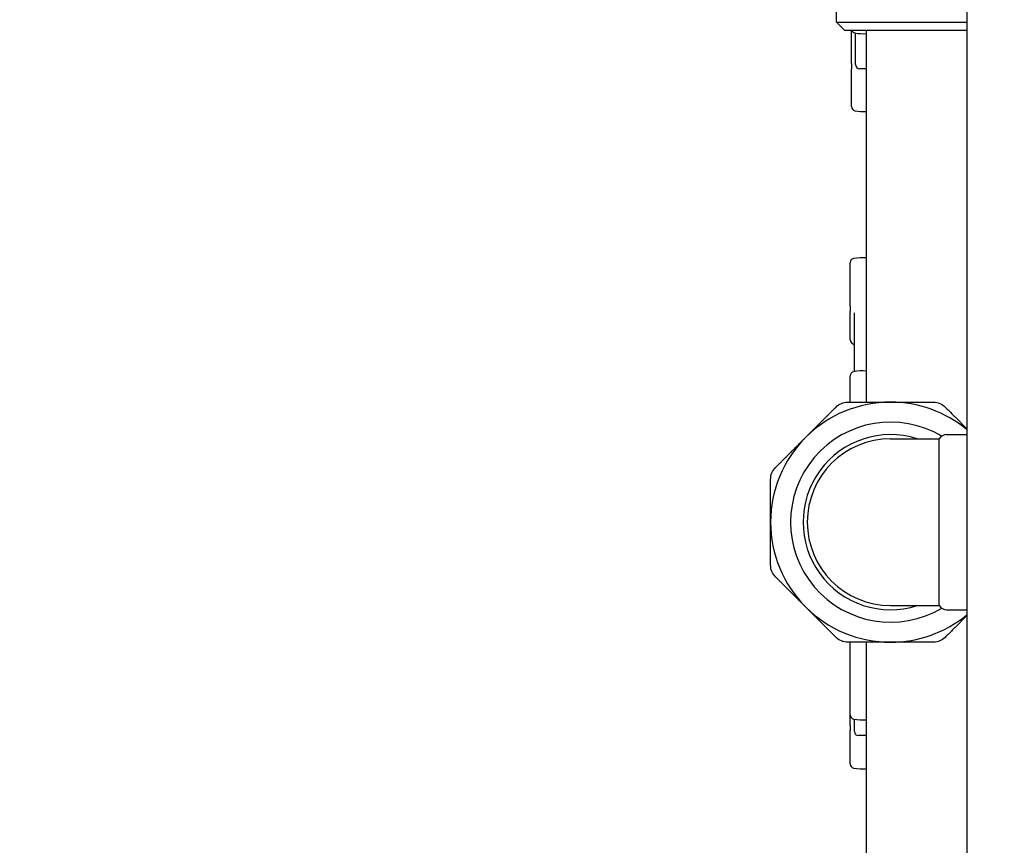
# Model space of a CAD drawing. Header units: inches. Extents: x 24 to 1128, y -69 to 748.
# Tile 333 of 656: x 448.13 to 455.52, y 660.93 to 667.12. Entities that reach past the tile are written whole.
import ezdxf

# ---------------------------------------------------------------- set-up
doc = ezdxf.new("R2010")
doc.units = ezdxf.units.IN
doc.header["$LTSCALE"] = 32
doc.header["$MEASUREMENT"] = 0
doc.layers.add('Dimension (ANSI)', color=7, linetype='Continuous', lineweight=25)
doc.layers.add('Visible (ANSI)', color=7, linetype='Continuous', lineweight=30)
doc.styles.add('Note Text (ANSI)', font='tahoma.ttf')
doc.dimstyles.new('SB Fraction-16 (ANSI)', dxfattribs={"dimscale": 32, "dimtxt": 0.125, "dimasz": 0.098425, "dimexe": 0.125, "dimexo": 0.0625, "dimgap": 0.031496, "dimtad": 0, "dimtih": 1, "dimtoh": 1, "dimdec": 4, "dimrnd": 1e-08, "dimzin": 0, "dimdsep": 46, "dimlunit": 5, "dimtxsty": 'Note Text (ANSI)', "dimcen": 0.09, "dimdle": 0.393701, "dimclrd": 256, "dimclre": 256, "dimclrt": 256, "dimadec": 0, "dimazin": 3, "dimtfac": 0.96, "dimtofl": 0, "dimtmove": 0, "dimatfit": 3, "dimfxl": 1, "dimfrac": 2, "dimtolj": 1, "dimtzin": 12, "dimlwd": -1, "dimlwe": -1, "dimarcsym": 0})

# ---------------------------------------------------------------- blocks, each defined once
blk = doc.blocks.new('*D18')
at = {"layer": 'Defpoints', "color": 0, "transparency": 16777216}
for p in [(468.7806, 692.6685), (316.9743, 544.6685), (468.7806, 544.6685)]:
    blk.add_point(p, dxfattribs=at)
at = {"layer": 'Dimension (ANSI)', "transparency": 16777216}
for p, q in [((466.7806, 692.6685), (312.9743, 692.6685)), ((316.9743, 689.5189), (316.9743, 626.7677)), ((316.9743, 547.8181), (316.9743, 620.5693)), ((466.7806, 544.6685), (312.9743, 544.6685))]:
    blk.add_line(p, q, dxfattribs=at)
for points in [[(316.4494, 689.5189), (317.4993, 689.5189), (316.9743, 692.6685)], [(316.4494, 547.8181), (317.4993, 547.8181), (316.9743, 544.6685)]]:
    blk.add_solid(points, dxfattribs=at)
at = {"layer": 'Dimension (ANSI)', "transparency": 16777216, "insert": (312.8723, 625.7599), "char_height": 4, "attachment_point": 1, "style": 'Note Text (ANSI)'}
blk.add_mtext('\\A1;148', dxfattribs=at)

msp = doc.modelspace()

# ---------------------------------------------------------------- linework, layer by layer
at = {"layer": 'Visible (ANSI)'}
for p, q in [((455.23792, 681.59815), (455.23792, 640.98303)), ((454.26042, 667.09779), (454.26042, 667.83779)), ((454.26042, 667.09779), (455.23792, 667.09779)), ((454.32292, 667.03529), (454.26042, 667.09779)), ((455.23792, 667.03529), (454.32292, 667.03529)), ((454.37167, 666.78584), (454.37167, 667.03529)), ((454.40292, 666.77904), (454.40292, 667.01552)), ((454.48542, 664.24779), (454.48542, 667.03529)), ((454.37167, 666.78584), (454.37167, 666.74727)), ((454.37167, 666.46322), (454.37167, 666.74727)), ((454.48542, 666.74779), (454.43417, 666.74779)), ((454.36292, 664.96876), (454.36292, 665.29386)), ((454.36292, 664.96876), (454.36292, 664.93049)), ((454.36292, 664.71547), (454.36292, 664.93049)), ((454.39417, 664.47739), (454.39417, 664.91641)), ((454.36292, 664.24779), (454.36292, 664.44555)), ((455.08492, 664.00404), (455.23792, 664.00404)), ((454.66542, 663.97279), (455.03079, 663.97279)), ((455.03079, 662.72279), (455.03079, 663.97279)), ((454.66542, 662.72279), (455.03079, 662.72279)), ((455.08492, 662.69154), (455.23792, 662.69154)), ((454.36292, 661.9023), (454.36292, 662.44779)), ((454.48542, 647.29379), (454.48542, 662.44779)), ((454.36292, 661.82458), (454.36292, 661.9023)), ((454.39417, 661.77904), (454.39417, 661.87047)), ((454.36292, 661.82458), (454.36292, 661.78633)), ((454.36292, 661.53455), (454.36292, 661.78633)), ((454.48542, 661.74779), (454.42542, 661.74779))]:
    msp.add_line(p, q, dxfattribs=at)
for centre, radius, start, end in [((454.40292, 667.04735), 0.03125, 202.693734, 258.463041), ((454.46167, 667.33516), 0.325, 258.463041, 274.190735), ((454.43417, 666.77904), 0.03125, 180, 270), ((454.40292, 666.46322), 0.03125, 180, 258.463041), ((454.46167, 666.75104), 0.325, 258.463041, 274.190735), ((454.39417, 665.29386), 0.03125, 101.536959, 180), ((454.45292, 665.00604), 0.325, 84.26083, 101.536959), ((454.39417, 664.71547), 0.03125, 180, 240), ((454.36292, 664.66135), 0.03125, 30.586245, 60), ((454.39417, 664.44555), 0.03125, 101.536959, 180), ((454.45292, 664.15774), 0.325, 84.26083, 101.536959), ((454.66542, 663.34779), 0.9, 90, 135), ((454.66542, 663.34779), 0.9, 50.497621, 90), ((454.66542, 663.34779), 0.75, 59.268041, 300.731959), ((454.66542, 663.34779), 0.9, 135, 180), ((454.66542, 663.34779), 0.65625, 72.24721, 287.75279), ((455.08492, 663.94154), 0.0625, 90, 150), ((454.66542, 663.34779), 0.625, 90, 270), ((454.66542, 663.34779), 0.9, 180, 225), ((454.66542, 663.34779), 0.9, 225, 270), ((454.66542, 663.34779), 0.9, 270, 309.502379), ((455.08492, 662.75404), 0.0625, 210, 270), ((454.39417, 661.9023), 0.03125, 180, 258.463041), ((454.45292, 662.19012), 0.325, 258.463041, 275.73917), ((454.42542, 661.77904), 0.03125, 180, 270), ((454.39417, 661.53455), 0.03125, 180, 258.463041), ((454.45292, 661.82236), 0.325, 258.463041, 275.73917)]:
    msp.add_arc(centre, radius, start, end, dxfattribs=at)
for points, knots in [([(454.38982, 664.67725), (454.39073, 664.67571), (454.39152, 664.67441), (454.39283, 664.67219), (454.39335, 664.67127), (454.39391, 664.67021), (454.39406, 664.66991), (454.39417, 664.66967)], [0.51351333, 0.51351333, 0.51351333, 0.51351333, 0.55704859, 0.55704859, 0.60058386, 0.60058386, 0.62260676, 0.62260676, 0.62260676, 0.62260676]), ([(454.25601, 664.21118), (454.26775, 664.22292), (454.28194, 664.23222), (454.3112, 664.24434), (454.3278, 664.24779), (454.3444, 664.24779)], [1.29267522, 1.29267522, 1.29267522, 1.29267522, 1.41335073, 1.41335073, 1.53402624, 1.53402624, 1.53402624, 1.53402624]), ([(454.98643, 664.24779), (455.00303, 664.24779), (455.01964, 664.24434), (455.0489, 664.23222), (455.06308, 664.22292), (455.07482, 664.21118)], [1.29267522, 1.29267522, 1.29267522, 1.29267522, 1.41335073, 1.41335073, 1.53402624, 1.53402624, 1.53402624, 1.53402624]), ([(453.76542, 663.66881), (453.76542, 663.68541), (453.76887, 663.70201), (453.78099, 663.73127), (453.79029, 663.74546), (453.80203, 663.75719)], [1.29267522, 1.29267522, 1.29267522, 1.29267522, 1.41335073, 1.41335073, 1.53402624, 1.53402624, 1.53402624, 1.53402624]), ([(453.80203, 662.93839), (453.79029, 662.95013), (453.78099, 662.96431), (453.76887, 662.99357), (453.76542, 663.01017), (453.76542, 663.02678)], [1.29267522, 1.29267522, 1.29267522, 1.29267522, 1.41335073, 1.41335073, 1.53402624, 1.53402624, 1.53402624, 1.53402624]), ([(454.3444, 662.44779), (454.3278, 662.44779), (454.3112, 662.45125), (454.28194, 662.46337), (454.26775, 662.47266), (454.25601, 662.4844)], [0.4147028, 0.4147028, 0.4147028, 0.4147028, 0.5353783, 0.5353783, 0.65605381, 0.65605381, 0.65605381, 0.65605381]), ([(455.07482, 662.4844), (455.06308, 662.47266), (455.0489, 662.46337), (455.01964, 662.45125), (455.00303, 662.44779), (454.98643, 662.44779)], [1.29267522, 1.29267522, 1.29267522, 1.29267522, 1.41335073, 1.41335073, 1.53402624, 1.53402624, 1.53402624, 1.53402624])]:
    msp.add_open_spline(points, degree=3, knots=knots, dxfattribs=at)
for points, weights in [([(454.02902, 663.98419), (454.13912, 664.09429), (454.25601, 664.21118)], [1, 1.04951712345, 1.06851824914]), ([(454.3444, 664.24779), (454.50971, 664.24779), (454.66542, 664.24779)], [1.06851824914, 1.04951712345, 1]), ([(454.66542, 664.24779), (454.82112, 664.24779), (454.98643, 664.24779)], [1, 1.04951712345, 1.06851824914]), ([(455.07482, 664.21118), (455.15861, 664.12739), (455.23792, 664.04808)], [1.06851824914, 1.05483008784, 1.02530542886]), ([(453.80203, 663.75719), (453.91892, 663.87409), (454.02902, 663.98419)], [1.06851824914, 1.04951712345, 1]), ([(453.76542, 663.34779), (453.76542, 663.50349), (453.76542, 663.66881)], [1, 1.04951712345, 1.06851824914]), ([(453.76542, 663.02678), (453.76542, 663.19209), (453.76542, 663.34779)], [1.06851824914, 1.04951712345, 1]), ([(454.02902, 662.71139), (453.91892, 662.82149), (453.80203, 662.93839)], [1, 1.04951712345, 1.06851824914]), ([(454.25601, 662.4844), (454.13912, 662.6013), (454.02902, 662.71139)], [1.06851824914, 1.04951712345, 1]), ([(455.23792, 662.6475), (455.15861, 662.56819), (455.07482, 662.4844)], [1.02530542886, 1.05483008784, 1.06851824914]), ([(454.66542, 662.44779), (454.50971, 662.44779), (454.3444, 662.44779)], [1, 1.04951712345, 1.06851824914]), ([(454.98643, 662.44779), (454.82112, 662.44779), (454.66542, 662.44779)], [1.06851824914, 1.04951712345, 1])]:
    msp.add_rational_spline(points, weights, degree=2, dxfattribs=at)

# ---------------------------------------------------------------- dimensions: what is measured, and where the dimension line sits
at = {"layer": 'Dimension (ANSI)'}
dim = msp.add_linear_dim(base=(316.97435, 544.66853), p1=(468.78063, 692.66853), p2=(468.78063, 544.66853), angle=90, dimstyle='SB Fraction-16 (ANSI)', override={"dimgap": 0.031496, "dimdec": 4, "dimtol": 0, "dimlim": 0, "dimtp": 0, "dimtm": 0, "dimtdec": 2, "dimatfit": 1}, dxfattribs=at)
dim.commit()
dim.dimension.update_dxf_attribs({"geometry": '*D18', "text_midpoint": (316.97435, 623.66853), "dimtype": 160})

doc.saveas('drawing.dxf')
